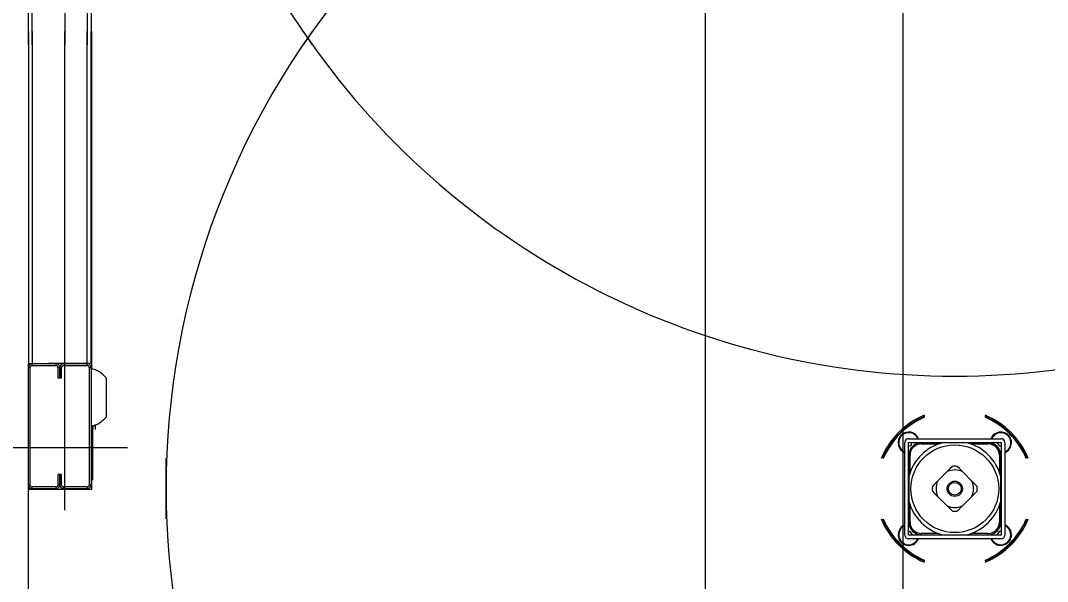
# Model space of a CAD drawing. Extents: x -264222 to -263592, y -1242345 to -1242048.
# Drawn here: x -263909.563 to -263908.783, y -1242122.794 to -1242122.369 of the extents above; entities that cross this region are included whole.
import ezdxf

# ---------------------------------------------------------------- set-up
doc = ezdxf.new("R2010")
doc.units = 0
doc.layers.add('KFA_2D_SITUACIA_DSP', color=7, linetype='Continuous')

msp = doc.modelspace()

# ---------------------------------------------------------------- linework, layer by layer
at = {"layer": 'KFA_2D_SITUACIA_DSP'}
for p, q in [((-263908.89279, -1242125.43224), (-263908.89279, -1242101.76908)), ((-263909.52903, -1242122.02375), (-263909.52903, -1242122.3869)), ((-263909.50861, -1242122.3869), (-263909.50861, -1242122.131)), ((-263909.55658, -1242122.3869), (-263909.55658, -1242122.1349)), ((-263909.55373, -1242122.3869), (-263909.55373, -1242122.1349)), ((-263909.51193, -1242122.1349), (-263909.51193, -1242122.3869)), ((-263909.50908, -1242122.1349), (-263909.50908, -1242122.3869)), ((-263909.55658, -1242122.3769), (-263909.55658, -1242122.6289)), ((-263909.55373, -1242122.3769), (-263909.55373, -1242122.6289)), ((-263909.52903, -1242122.74005), (-263909.52903, -1242122.3769)), ((-263909.51193, -1242122.6289), (-263909.51193, -1242122.3769)), ((-263909.50908, -1242122.6289), (-263909.50908, -1242122.3769)), ((-263909.50861, -1242122.3769), (-263909.50861, -1242122.6328)), ((-263909.55658, -1242122.6289), (-263909.55373, -1242122.6289)), ((-263909.55658, -1242122.63175), (-263909.55658, -1242122.6289)), ((-263909.55373, -1242122.6289), (-263909.54708, -1242122.6289)), ((-263909.55373, -1242122.63032), (-263909.55373, -1242122.6289)), ((-263909.55373, -1242122.6289), (-263909.53568, -1242122.6289)), ((-263909.55373, -1242122.63032), (-263909.53568, -1242122.63032)), ((-263909.51193, -1242122.6289), (-263909.54138, -1242122.6289)), ((-263909.53568, -1242122.6289), (-263909.53568, -1242122.63032)), ((-263909.52998, -1242122.6289), (-263909.51193, -1242122.6289)), ((-263909.52998, -1242122.63032), (-263909.51193, -1242122.63032)), ((-263909.51193, -1242122.6289), (-263909.51193, -1242122.63032)), ((-263909.50908, -1242122.6289), (-263909.51193, -1242122.6289)), ((-263909.55658, -1242122.63175), (-263909.55516, -1242122.63175)), ((-263909.55658, -1242122.72105), (-263909.55658, -1242122.63175)), ((-263909.55516, -1242122.72105), (-263909.55516, -1242122.63175)), ((-263909.53426, -1242122.63175), (-263909.53283, -1242122.63175)), ((-263909.53426, -1242122.63175), (-263909.53426, -1242122.63982)), ((-263909.53283, -1242122.63175), (-263909.53141, -1242122.63175)), ((-263909.53283, -1242122.63982), (-263909.53283, -1242122.63175)), ((-263909.53283, -1242122.63175), (-263909.53283, -1242122.63982)), ((-263909.53141, -1242122.63982), (-263909.53141, -1242122.63175)), ((-263909.51051, -1242122.63175), (-263909.50908, -1242122.63175)), ((-263909.51051, -1242122.63175), (-263909.51051, -1242122.72105)), ((-263909.50908, -1242122.63175), (-263909.50908, -1242122.72105)), ((-263909.53426, -1242122.63982), (-263909.53283, -1242122.63982)), ((-263909.53283, -1242122.63982), (-263909.53141, -1242122.63982)), ((-263909.49768, -1242122.63963), (-263909.49768, -1242122.66946)), ((-263909.49768, -1242122.64079), (-263909.4975, -1242122.64112)), ((-263909.4975, -1242122.64112), (-263909.49737, -1242122.64176)), ((-263909.49737, -1242122.66734), (-263909.49737, -1242122.64176)), ((-263909.4975, -1242122.66798), (-263909.49768, -1242122.66831)), ((-263909.49737, -1242122.66734), (-263909.4975, -1242122.66798)), ((-263909.50766, -1242122.71487), (-263909.50766, -1242122.67607)), ((-263909.50756, -1242122.67901), (-263909.50756, -1242122.67605)), ((-263909.50661, -1242122.67578), (-263909.50616, -1242122.67578)), ((-263909.50616, -1242122.67578), (-263909.50576, -1242122.67579)), ((-263909.50576, -1242122.67545), (-263909.50576, -1242122.67579)), ((-263909.50576, -1242122.67893), (-263909.50576, -1242122.67579)), ((-263908.88873, -1242122.6859), (-263908.81843, -1242122.6859)), ((-263908.82542, -1242122.68457), (-263908.82612, -1242122.6859)), ((-263908.82436, -1242122.68326), (-263908.82542, -1242122.68457)), ((-263909.57653, -1242122.69255), (-263909.48153, -1242122.69255)), ((-263908.89158, -1242122.75905), (-263908.89158, -1242122.68875)), ((-263908.88873, -1242122.68875), (-263908.81843, -1242122.68875)), ((-263908.88873, -1242122.75905), (-263908.88873, -1242122.68875)), ((-263908.88873, -1242122.69158), (-263908.8864, -1242122.69072)), ((-263908.8864, -1242122.69072), (-263908.88607, -1242122.68875)), ((-263908.88092, -1242122.68875), (-263908.88092, -1242122.68918)), ((-263908.88044, -1242122.68909), (-263908.88044, -1242122.68875)), ((-263908.86312, -1242122.68898), (-263908.87899, -1242122.68898)), ((-263908.87899, -1242122.68993), (-263908.87899, -1242122.68898)), ((-263908.87899, -1242122.68993), (-263908.86596, -1242122.68993)), ((-263908.86044, -1242122.68898), (-263908.86295, -1242122.68898)), ((-263908.85514, -1242122.68898), (-263908.86044, -1242122.68898)), ((-263908.84992, -1242122.68898), (-263908.85514, -1242122.68898)), ((-263908.84421, -1242122.68898), (-263908.84992, -1242122.68898)), ((-263908.82817, -1242122.68898), (-263908.84405, -1242122.68898)), ((-263908.8412, -1242122.68993), (-263908.82817, -1242122.68993)), ((-263908.82817, -1242122.68993), (-263908.82817, -1242122.68898)), ((-263908.82672, -1242122.68875), (-263908.82672, -1242122.68909)), ((-263908.82625, -1242122.68918), (-263908.82625, -1242122.68875)), ((-263908.82122, -1242122.68875), (-263908.82139, -1242122.68908)), ((-263908.82139, -1242122.68908), (-263908.81992, -1242122.69139)), ((-263908.81992, -1242122.69139), (-263908.81843, -1242122.69133)), ((-263908.81843, -1242122.68875), (-263908.81843, -1242122.75905)), ((-263908.81558, -1242122.68875), (-263908.81558, -1242122.75905)), ((-263909.45208, -1242122.74684), (-263909.45208, -1242122.70095)), ((-263908.88843, -1242122.69657), (-263908.88873, -1242122.69656)), ((-263908.88873, -1242122.69704), (-263908.88838, -1242122.69704)), ((-263908.88754, -1242122.69848), (-263908.88849, -1242122.69848)), ((-263908.88849, -1242122.69848), (-263908.88849, -1242122.71436)), ((-263908.8883, -1242122.69656), (-263908.88843, -1242122.69657)), ((-263908.88754, -1242122.71152), (-263908.88754, -1242122.69848)), ((-263908.81962, -1242122.69848), (-263908.81962, -1242122.71152)), ((-263908.81962, -1242122.69848), (-263908.81867, -1242122.69848)), ((-263908.81843, -1242122.69656), (-263908.81887, -1242122.69656)), ((-263908.81878, -1242122.69704), (-263908.81843, -1242122.69704)), ((-263908.81867, -1242122.71436), (-263908.81867, -1242122.69848)), ((-263908.81459, -1242122.69539), (-263908.81558, -1242122.69592)), ((-263908.85731, -1242122.70882), (-263908.85937, -1242122.71087)), ((-263908.85539, -1242122.70689), (-263908.85731, -1242122.70882)), ((-263908.84983, -1242122.70884), (-263908.85178, -1242122.70689)), ((-263908.84779, -1242122.71087), (-263908.84983, -1242122.70884)), ((-263909.53283, -1242122.71297), (-263909.53426, -1242122.71297)), ((-263909.53426, -1242122.71297), (-263909.53426, -1242122.72105)), ((-263909.53141, -1242122.71297), (-263909.53283, -1242122.71297)), ((-263909.53283, -1242122.72105), (-263909.53283, -1242122.71297)), ((-263909.53283, -1242122.71297), (-263909.53283, -1242122.72105)), ((-263909.53141, -1242122.72105), (-263909.53141, -1242122.71297)), ((-263909.50908, -1242122.71487), (-263909.50766, -1242122.71487)), ((-263909.50908, -1242122.71677), (-263909.50766, -1242122.71677)), ((-263909.50861, -1242122.71677), (-263909.50861, -1242122.72437)), ((-263909.50766, -1242122.71677), (-263909.50766, -1242122.71487)), ((-263908.88849, -1242122.71453), (-263908.88849, -1242122.71704)), ((-263908.88849, -1242122.71704), (-263908.88849, -1242122.72223)), ((-263908.85937, -1242122.71087), (-263908.8666, -1242122.71811)), ((-263908.84056, -1242122.71811), (-263908.84779, -1242122.71087)), ((-263908.81867, -1242122.71704), (-263908.81867, -1242122.71453)), ((-263908.81867, -1242122.72234), (-263908.81867, -1242122.71704)), ((-263909.55516, -1242122.72105), (-263909.55658, -1242122.72105)), ((-263909.55658, -1242122.72437), (-263909.55658, -1242122.72105)), ((-263909.55658, -1242123.23853), (-263909.55658, -1242122.72437)), ((-263909.50861, -1242122.72437), (-263909.55658, -1242122.72437)), ((-263909.55373, -1242122.7239), (-263909.55373, -1242122.72247)), ((-263909.53568, -1242122.72247), (-263909.55373, -1242122.72247)), ((-263909.53568, -1242122.7239), (-263909.55373, -1242122.7239)), ((-263909.53568, -1242122.72247), (-263909.53568, -1242122.7239)), ((-263909.53283, -1242122.72105), (-263909.53426, -1242122.72105)), ((-263909.53141, -1242122.72105), (-263909.53283, -1242122.72105)), ((-263909.52998, -1242122.7239), (-263909.52998, -1242122.72247)), ((-263909.51193, -1242122.72247), (-263909.52998, -1242122.72247)), ((-263909.51193, -1242122.7239), (-263909.52998, -1242122.7239)), ((-263909.51193, -1242122.72247), (-263909.51193, -1242122.7239)), ((-263909.50908, -1242122.72105), (-263909.51051, -1242122.72105)), ((-263908.88849, -1242122.72223), (-263908.88849, -1242122.72756)), ((-263908.86864, -1242122.72014), (-263908.87059, -1242122.72209)), ((-263908.8666, -1242122.71811), (-263908.86864, -1242122.72014)), ((-263908.8385, -1242122.72016), (-263908.84056, -1242122.71811)), ((-263908.83658, -1242122.72209), (-263908.8385, -1242122.72016)), ((-263908.81867, -1242122.72756), (-263908.81867, -1242122.72234)), ((-263908.88849, -1242122.72756), (-263908.88849, -1242122.73326)), ((-263908.87059, -1242122.7257), (-263908.86866, -1242122.72763)), ((-263908.86866, -1242122.72763), (-263908.8666, -1242122.72968)), ((-263908.8666, -1242122.72968), (-263908.85937, -1242122.73692)), ((-263908.84779, -1242122.73692), (-263908.84056, -1242122.72968)), ((-263908.84056, -1242122.72968), (-263908.83853, -1242122.72765)), ((-263908.83853, -1242122.72765), (-263908.83658, -1242122.7257)), ((-263908.81867, -1242122.73326), (-263908.81867, -1242122.72756)), ((-263908.88849, -1242122.73343), (-263908.88849, -1242122.74931)), ((-263908.88754, -1242122.74931), (-263908.88754, -1242122.73627)), ((-263908.85937, -1242122.73692), (-263908.85734, -1242122.73895)), ((-263908.85734, -1242122.73895), (-263908.85539, -1242122.7409)), ((-263908.85178, -1242122.7409), (-263908.84985, -1242122.73897)), ((-263908.84985, -1242122.73897), (-263908.84779, -1242122.73692)), ((-263908.81962, -1242122.73627), (-263908.81962, -1242122.74931)), ((-263908.81867, -1242122.74931), (-263908.81867, -1242122.73343)), ((-263908.89291, -1242122.75206), (-263908.89422, -1242122.75312)), ((-263908.89158, -1242122.75136), (-263908.89291, -1242122.75206)), ((-263908.88838, -1242122.75075), (-263908.88873, -1242122.75076)), ((-263908.88873, -1242122.75123), (-263908.8883, -1242122.75123)), ((-263908.88849, -1242122.74931), (-263908.88754, -1242122.74931)), ((-263908.81867, -1242122.74931), (-263908.81962, -1242122.74931)), ((-263908.81887, -1242122.75123), (-263908.81843, -1242122.75123)), ((-263908.81843, -1242122.75076), (-263908.81878, -1242122.75075)), ((-263908.88711, -1242122.75647), (-263908.88873, -1242122.75645)), ((-263908.81843, -1242122.75905), (-263908.88873, -1242122.75905)), ((-263908.81843, -1242122.7619), (-263908.88873, -1242122.7619)), ((-263908.88577, -1242122.75887), (-263908.88711, -1242122.75647)), ((-263908.88588, -1242122.75905), (-263908.88577, -1242122.75887)), ((-263908.88092, -1242122.75861), (-263908.88091, -1242122.75867)), ((-263908.88091, -1242122.75867), (-263908.88092, -1242122.75905)), ((-263908.88044, -1242122.75905), (-263908.88044, -1242122.7587)), ((-263908.86596, -1242122.75786), (-263908.87899, -1242122.75786)), ((-263908.87899, -1242122.75881), (-263908.87899, -1242122.75786)), ((-263908.87899, -1242122.75881), (-263908.86312, -1242122.75881)), ((-263908.86295, -1242122.75881), (-263908.86044, -1242122.75881)), ((-263908.86044, -1242122.75881), (-263908.85525, -1242122.75881)), ((-263908.85525, -1242122.75881), (-263908.84992, -1242122.75881)), ((-263908.84992, -1242122.75881), (-263908.84421, -1242122.75881)), ((-263908.84405, -1242122.75881), (-263908.82817, -1242122.75881)), ((-263908.82817, -1242122.75786), (-263908.8412, -1242122.75786)), ((-263908.82817, -1242122.75881), (-263908.82817, -1242122.75786)), ((-263908.82672, -1242122.7587), (-263908.82672, -1242122.75905)), ((-263908.82625, -1242122.75905), (-263908.82625, -1242122.75861)), ((-263908.81978, -1242122.75633), (-263908.82138, -1242122.75856)), ((-263908.82138, -1242122.75856), (-263908.82116, -1242122.75905)), ((-263908.81843, -1242122.75646), (-263908.81978, -1242122.75633))]:
    msp.add_line(p, q, dxfattribs=at)
msp.add_lwpolyline([(-263794.89279, -1242227.38224), (-263808.96779, -1242241.45724), (-263894.96779, -1242241.45724), (-263909.04279, -1242227.38224), (-263909.04279, -1242196.33267), (-263914.14284, -1242196.33267), (-263914.14284, -1242132.43267), (-263909.04279, -1242132.43267), (-263909.04279, -1242101.38223), (-263894.96779, -1242087.30724), (-263808.96779, -1242087.30724), (-263794.89279, -1242101.38223), (-263794.89279, -1242227.38224)], dxfattribs=at)
for radius in [0.0333, 0.0058, 0.00485]:
    msp.add_circle((-263908.85358, -1242122.7239), radius, dxfattribs=at)
for centre, radius, start, end in [((-263908.85358, -1242122.0399), 0.5985, 324.56502, 215.43498), ((-263908.85358, -1242122.7239), 0.5985, 34.26896, 145.73104), ((-263908.85358, -1242122.7239), 0.5985, 144.56502, 35.43498), ((-263908.85358, -1242122.0399), 0.5985, 214.26896, 325.73104), ((-263909.55373, -1242122.63175), 0.00285, 90, 180), ((-263909.55373, -1242122.63175), 0.00143, 90, 180), ((-263909.53568, -1242122.63175), 0.00285, 0, 90), ((-263909.53568, -1242122.63175), 0.00143, 0, 90), ((-263909.52998, -1242122.63175), 0.00285, 90, 180), ((-263909.52998, -1242122.63175), 0.00143, 90, 180), ((-263909.51193, -1242122.63175), 0.00285, 0, 90), ((-263909.51193, -1242122.63175), 0.00143, 0, 90), ((-263909.51263, -1242122.65137), 0.019, 38.12879, 79.24413), ((-263909.51263, -1242122.65773), 0.019, 280.75587, 321.87121), ((-263908.85358, -1242122.7239), 0.06033, 112.3532, 157.64681), ((-263908.85358, -1242122.7239), 0.05938, 112.73068, 135.00001), ((-263908.85358, -1242122.7239), 0.0589, 112.9244, 135.00001), ((-263908.85358, -1242122.7239), 0.06033, 22.35319, 67.6468), ((-263908.85358, -1242122.7239), 0.05938, 22.73067, 67.26932), ((-263908.85358, -1242122.7239), 0.0589, 22.92441, 67.0756), ((-263909.50756, -1242122.67892), 0.000095, 180, 270), ((-263908.85358, -1242122.7239), 0.05938, 135.00001, 157.26933), ((-263908.85358, -1242122.7239), 0.0589, 135.00001, 157.07559), ((-263908.88851, -1242122.68897), 0.00807, 135.00001, 247.66306), ((-263908.88851, -1242122.68897), 0.0076, 23.81631, 246.18367), ((-263908.88851, -1242122.68897), 0.00807, 22.33694, 135.00001), ((-263908.88873, -1242122.68875), 0.00285, 90, 180), ((-263908.81865, -1242122.68897), 0.0076, 302.31925, 156.18369), ((-263908.81865, -1242122.68897), 0.00807, 292.33694, 135.00001), ((-263908.81843, -1242122.68875), 0.00285, 0, 90), ((-263908.87899, -1242122.69848), 0.0095, 90, 180), ((-263908.85358, -1242122.7239), 0.03615, 105.02021, 164.97977), ((-263908.87899, -1242122.69848), 0.00855, 90, 180), ((-263908.85358, -1242122.7239), 0.03615, 15.02023, 74.97979), ((-263908.82817, -1242122.69848), 0.0095, 0, 90), ((-263908.82817, -1242122.69848), 0.00855, 0, 90), ((-263908.85358, -1242122.7239), 0.0171, 83.94245, 96.05755), ((-263908.85358, -1242122.7239), 0.01425, 66.03947, 113.96053), ((-263909.55373, -1242122.72105), 0.00285, 180, 270), ((-263909.55373, -1242122.72105), 0.00143, 180, 270), ((-263909.53568, -1242122.72105), 0.00285, 270, 0), ((-263909.53568, -1242122.72105), 0.00143, 270, 0), ((-263909.52998, -1242122.72105), 0.00285, 180, 270), ((-263909.52998, -1242122.72105), 0.00143, 180, 270), ((-263909.51193, -1242122.72105), 0.00143, 270, 0), ((-263909.51193, -1242122.72105), 0.00285, 270, 0), ((-263908.85358, -1242122.7239), 0.0171, 173.94245, 186.05755), ((-263908.85358, -1242122.7239), 0.01425, 156.03949, 203.96051), ((-263908.85358, -1242122.7239), 0.01425, 336.03949, 23.96051), ((-263908.85358, -1242122.7239), 0.0171, 353.94245, 6.05755), ((-263908.85358, -1242122.7239), 0.03615, 195.02023, 254.97979), ((-263908.85358, -1242122.7239), 0.01425, 246.03947, 293.96053), ((-263908.85358, -1242122.7239), 0.03615, 285.02021, 344.97977), ((-263908.85358, -1242122.7239), 0.06033, 202.35319, 247.6468), ((-263908.85358, -1242122.7239), 0.05938, 202.73067, 247.26932), ((-263908.85358, -1242122.7239), 0.0589, 202.92441, 247.0756), ((-263908.85358, -1242122.7239), 0.0171, 263.94245, 276.05755), ((-263908.85358, -1242122.7239), 0.06033, 292.3532, 337.64681), ((-263908.85358, -1242122.7239), 0.0589, 292.9244, 337.07559), ((-263908.85358, -1242122.7239), 0.05938, 292.73068, 337.26933), ((-263908.88851, -1242122.75883), 0.00807, 135.00001, 337.66306), ((-263908.88851, -1242122.75883), 0.0076, 113.81633, 299.14976), ((-263908.87899, -1242122.74931), 0.0095, 180, 270), ((-263908.87899, -1242122.74931), 0.00855, 180, 270), ((-263908.82817, -1242122.74931), 0.00855, 270, 0), ((-263908.82817, -1242122.74931), 0.0095, 270, 0), ((-263908.81865, -1242122.75883), 0.00807, 202.33694, 67.66306), ((-263908.81865, -1242122.75883), 0.0076, 234.35446, 66.18367), ((-263908.88873, -1242122.75905), 0.00285, 180, 270), ((-263908.88851, -1242122.75883), 0.0076, 299.14976, 336.18369), ((-263908.81865, -1242122.75883), 0.0076, 203.81631, 234.35446), ((-263908.81843, -1242122.75905), 0.00285, 270, 0)]:
    msp.add_arc(centre, radius, start, end, dxfattribs=at)

doc.saveas('drawing.dxf')
